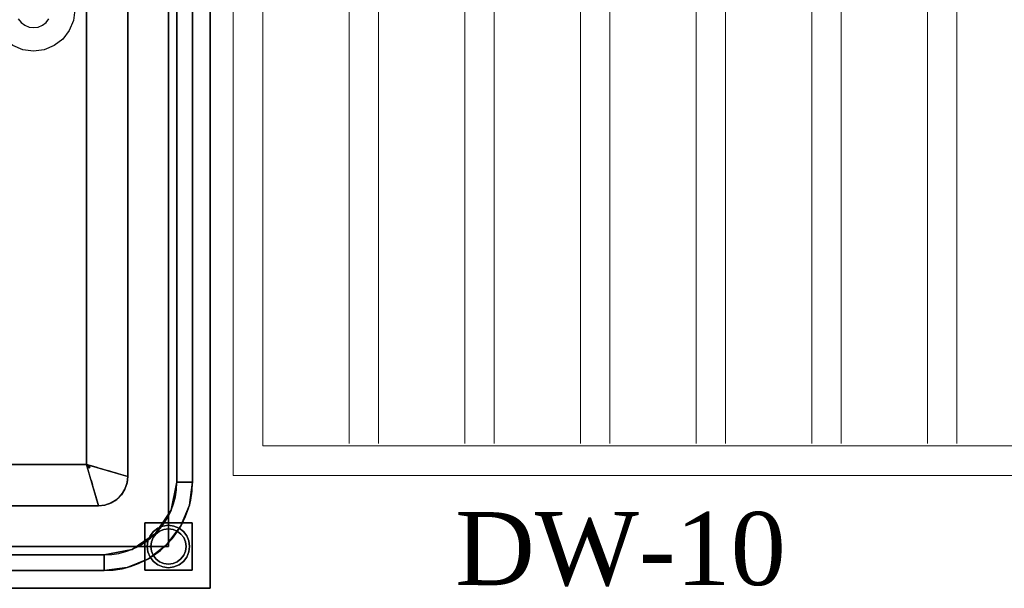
# Model space of a CAD drawing. Extents: x 3940905 to 4145695, y 925352 to 1109797.
# Tile 712 of 1056: x 4034492 to 4035328, y 1101361 to 1101843. Entities that reach past the tile are written whole.
import ezdxf

# ---------------------------------------------------------------- set-up
doc = ezdxf.new("R2010")
doc.units = 0
doc.header["$LTSCALE"] = 750
doc.header["$MEASUREMENT"] = 0
doc.layers.add('CKD Equipments', color=252, linetype='CONTINUOUS', lineweight=0)
doc.layers.add('PDF_A - TEXT', color=7, linetype='CONTINUOUS')
doc.styles.add('CKD_Dimension Text', font='BOOKOS.TTF')

msp = doc.modelspace()

# ---------------------------------------------------------------- linework, layer by layer
at = {"layer": 'CKD Equipments', "color": 4, "lineweight": -2, "ltscale": 0.2}
for p, q in [((4034653.69, 1102060.53, -7.61), (4034653.69, 1101360.53, -7.61)), ((4034625.29, 1101450.53, -7.61), (4034625.29, 1101950.53, -7.61)), ((4034638.57, 1101950.53, -7.61), (4034638.57, 1101450.53, -7.61)), ((4034583.69, 1101905.53, -7.61), (4034583.69, 1101455.53, -7.61)), ((4034548.69, 1101465.53, -7.61), (4034548.69, 1101895.53, -7.61)), ((4033758.69, 1101465.53, -7.61), (4034548.69, 1101465.53, -7.61)), ((4034558.69, 1101430.53, -7.61), (4033748.69, 1101430.53, -7.61)), ((4033743.69, 1101388.92, -7.61), (4034563.69, 1101388.92, -7.61)), ((4034563.69, 1101375.64, -7.61), (4033743.69, 1101375.64, -7.61)), ((4034653.69, 1101360.53, -7.61), (4033653.69, 1101360.53, -7.61))]:
    msp.add_line(p, q, dxfattribs=at)
at = {"layer": 'CKD Equipments'}
for p, q in [((4034673.17, 1101456.34, -7.61), (4034673.17, 1102056.34, -7.61)), ((4034698.17, 1101481.34, -7.61), (4034698.17, 1102031.34, -7.61)), ((4035398.17, 1101481.34, -7.61), (4034698.17, 1101481.34, -7.61)), ((4035423.17, 1101456.34, -7.61), (4034673.17, 1101456.34, -7.61))]:
    msp.add_line(p, q, dxfattribs=at)
at = {"layer": 'CKD Equipments', "color": 252, "true_color": 0x989898}
for p, q in [((4034771.47, 1102031.34, -7.61), (4034771.47, 1101483.42, -7.61)), ((4034771.47, 1101483.42, -7.61), (4034771.47, 1102031.34, -7.61)), ((4034771.47, 1102031.34, -7.61), (4034771.47, 1101483.42, -7.61)), ((4034771.47, 1102031.34, -7.61), (4034771.47, 1101483.93, -7.61)), ((4034771.47, 1101483.93, -7.61), (4034771.47, 1102031.34, -7.61)), ((4034771.47, 1102031.34, -7.61), (4034771.47, 1101483.93, -7.61)), ((4034796.4, 1102031.34, -7.61), (4034796.4, 1101483.42, -7.61)), ((4034796.4, 1102031.34, -7.61), (4034796.4, 1101483.42, -7.61)), ((4034796.4, 1102031.34, -7.61), (4034796.4, 1101483.93, -7.61)), ((4034796.4, 1102031.34, -7.61), (4034796.4, 1101483.93, -7.61)), ((4034869.7, 1102031.34, -7.61), (4034869.7, 1101483.42, -7.61)), ((4034869.7, 1101483.42, -7.61), (4034869.7, 1102031.34, -7.61)), ((4034869.7, 1102031.34, -7.61), (4034869.7, 1101483.42, -7.61)), ((4034869.7, 1102031.34, -7.61), (4034869.7, 1101483.93, -7.61)), ((4034869.7, 1101483.93, -7.61), (4034869.7, 1102031.34, -7.61)), ((4034869.7, 1102031.34, -7.61), (4034869.7, 1101483.93, -7.61)), ((4034894.63, 1102031.34, -7.61), (4034894.63, 1101483.42, -7.61)), ((4034894.63, 1102031.34, -7.61), (4034894.63, 1101483.42, -7.61)), ((4034894.63, 1102031.34, -7.61), (4034894.63, 1101483.93, -7.61)), ((4034894.63, 1102031.34, -7.61), (4034894.63, 1101483.93, -7.61)), ((4034967.93, 1102031.34, -7.61), (4034967.93, 1101483.42, -7.61)), ((4034967.93, 1101483.42, -7.61), (4034967.93, 1102031.34, -7.61)), ((4034967.93, 1102031.34, -7.61), (4034967.93, 1101483.42, -7.61)), ((4034967.93, 1102031.34, -7.61), (4034967.93, 1101483.93, -7.61)), ((4034967.93, 1101483.93, -7.61), (4034967.93, 1102031.34, -7.61)), ((4034967.93, 1102031.34, -7.61), (4034967.93, 1101483.93, -7.61)), ((4034992.86, 1102031.34, -7.61), (4034992.86, 1101483.42, -7.61)), ((4034992.86, 1102031.34, -7.61), (4034992.86, 1101483.42, -7.61)), ((4034992.86, 1102031.34, -7.61), (4034992.86, 1101483.93, -7.61)), ((4034992.86, 1102031.34, -7.61), (4034992.86, 1101483.93, -7.61)), ((4035066.17, 1102031.34, -7.61), (4035066.17, 1101483.42, -7.61)), ((4035066.17, 1101483.42, -7.61), (4035066.17, 1102031.34, -7.61)), ((4035066.17, 1102031.34, -7.61), (4035066.17, 1101483.42, -7.61)), ((4035066.17, 1102031.34, -7.61), (4035066.17, 1101483.93, -7.61)), ((4035066.17, 1101483.93, -7.61), (4035066.17, 1102031.34, -7.61)), ((4035066.17, 1102031.34, -7.61), (4035066.17, 1101483.93, -7.61)), ((4035091.1, 1102031.34, -7.61), (4035091.1, 1101483.42, -7.61)), ((4035091.1, 1102031.34, -7.61), (4035091.1, 1101483.42, -7.61)), ((4035091.1, 1102031.34, -7.61), (4035091.1, 1101483.93, -7.61)), ((4035091.1, 1102031.34, -7.61), (4035091.1, 1101483.93, -7.61)), ((4035164.4, 1102031.34, -7.61), (4035164.4, 1101483.42, -7.61)), ((4035164.4, 1101483.42, -7.61), (4035164.4, 1102031.34, -7.61)), ((4035164.4, 1102031.34, -7.61), (4035164.4, 1101483.42, -7.61)), ((4035164.4, 1102031.34, -7.61), (4035164.4, 1101483.93, -7.61)), ((4035164.4, 1101483.93, -7.61), (4035164.4, 1102031.34, -7.61)), ((4035164.4, 1102031.34, -7.61), (4035164.4, 1101483.93, -7.61)), ((4035189.33, 1102031.34, -7.61), (4035189.33, 1101483.42, -7.61)), ((4035189.33, 1102031.34, -7.61), (4035189.33, 1101483.42, -7.61)), ((4035189.33, 1102031.34, -7.61), (4035189.33, 1101483.93, -7.61)), ((4035189.33, 1102031.34, -7.61), (4035189.33, 1101483.93, -7.61)), ((4035262.63, 1102031.34, -7.61), (4035262.63, 1101483.42, -7.61)), ((4035262.63, 1101483.42, -7.61), (4035262.63, 1102031.34, -7.61)), ((4035262.63, 1102031.34, -7.61), (4035262.63, 1101483.42, -7.61)), ((4035262.63, 1102031.34, -7.61), (4035262.63, 1101483.93, -7.61)), ((4035262.63, 1101483.93, -7.61), (4035262.63, 1102031.34, -7.61)), ((4035262.63, 1102031.34, -7.61), (4035262.63, 1101483.93, -7.61)), ((4035287.56, 1102031.34, -7.61), (4035287.56, 1101483.42, -7.61)), ((4035287.56, 1102031.34, -7.61), (4035287.56, 1101483.42, -7.61)), ((4035287.56, 1102031.34, -7.61), (4035287.56, 1101483.93, -7.61)), ((4035287.56, 1102031.34, -7.61), (4035287.56, 1101483.93, -7.61))]:
    msp.add_line(p, q, dxfattribs=at)
at = {"layer": 'CKD Equipments', "color": 4, "lineweight": -2, "ltscale": 0.2}
for centre, radius in [((4034558.69, 1101455.53, -7.61), 25), ((4034563.69, 1101450.53, -7.61), 74.89), ((4034563.69, 1101450.53, -7.61), 61.61)]:
    msp.add_arc(centre, radius, 270, 0, dxfattribs=at)
for points, invisible_edges in [([(4034653.69, 1101360.53, 842.39), (4034618.19, 1101396.03, 842.39), (4034618.19, 1101950.53, 842.39), (4034653.69, 1102060.53, 842.39)], 5), ([(4034653.69, 1102037.53, 892.39), (4034653.69, 1101360.53, 892.39), (4034653.69, 1101360.53, 842.39), (4034653.69, 1102060.53, 842.39)], 8), ([(4034653.69, 1102037.53, 892.39), (4034638.57, 1101950.53, 892.39), (4034638.57, 1101450.53, 892.39), (4034653.69, 1101360.53, 892.39)], 5), ([(4034618.19, 1101396.03, 472.39), (4034514.29, 1101840.92, 472.39), (4034516.68, 1101844.03, 472.39), (4034618.19, 1101950.53, 472.39)], 5), ([(4034625.29, 1101950.53, 882.39), (4034583.06, 1101911.09, 882.39), (4034583.69, 1101905.53, 882.39), (4034625.29, 1101450.53, 882.39)], 5), ([(4034583.69, 1101905.53, 882.39), (4034583.69, 1101455.53, 882.39), (4034625.29, 1101450.53, 882.39)], 14), ([(4034548.69, 1101895.53, 512.39), (4034538.69, 1101851.53, 512.39), (4034537.49, 1101842.47, 512.39), (4034548.69, 1101465.53, 512.39)], 5), ([(4033689.19, 1101396.03, 472.39), (4034490.7, 1101844.03, 472.39), (4034493.08, 1101840.92, 472.39), (4034618.19, 1101396.03, 472.39)], 5), ([(4034537.49, 1101842.47, 512.39), (4034534, 1101834.03, 512.39), (4034548.69, 1101465.53, 512.39)], 14), ([(4034478.94, 1101826.78, 512.39), (4034473.37, 1101834.03, 512.39), (4033758.69, 1101465.53, 512.39), (4034548.69, 1101465.53, 512.39)], 10), ([(4034618.19, 1101396.03, 472.39), (4034493.08, 1101840.92, 472.39), (4034496.19, 1101838.54, 472.39)], 13), ([(4034618.19, 1101396.03, 472.39), (4034496.19, 1101838.54, 472.39), (4034499.8, 1101837.04, 472.39)], 13), ([(4034618.19, 1101396.03, 472.39), (4034499.8, 1101837.04, 472.39), (4034503.69, 1101836.53, 472.39)], 13), ([(4034507.57, 1101837.04, 472.39), (4034618.19, 1101396.03, 472.39), (4034503.69, 1101836.53, 472.39)], 3), ([(4034507.57, 1101837.04, 472.39), (4034511.19, 1101838.54, 472.39), (4034618.19, 1101396.03, 472.39)], 14), ([(4034511.19, 1101838.54, 472.39), (4034514.29, 1101840.92, 472.39), (4034618.19, 1101396.03, 472.39)], 14), ([(4034528.43, 1101826.78, 512.39), (4034548.69, 1101465.53, 512.39), (4034534, 1101834.03, 512.39)], 3), ([(4034486.19, 1101821.22, 512.39), (4034478.94, 1101826.78, 512.39), (4034548.69, 1101465.53, 512.39)], 14), ([(4034548.69, 1101465.53, 512.39), (4034528.43, 1101826.78, 512.39), (4034521.19, 1101821.22, 512.39)], 13), ([(4034494.63, 1101817.72, 512.39), (4034486.19, 1101821.22, 512.39), (4034548.69, 1101465.53, 512.39)], 14), ([(4034503.69, 1101816.53, 512.39), (4034494.63, 1101817.72, 512.39), (4034548.69, 1101465.53, 512.39)], 14), ([(4034512.74, 1101817.72, 512.39), (4034503.69, 1101816.53, 512.39), (4034548.69, 1101465.53, 512.39)], 14), ([(4034548.69, 1101465.53, 512.39), (4034521.19, 1101821.22, 512.39), (4034512.74, 1101817.72, 512.39)], 13), ([(4034551.03, 1101462.39, 549.65), (4034551.82, 1101463.18, 549.65), (4034548.69, 1101465.53, 512.39)], 1), ([(4034551.23, 1101464.29, 539.99), (4034552.71, 1101464.38, 554.89), (4034548.69, 1101465.53, 512.39)], 1), ([(4034548.69, 1101465.53, 512.39), (4034549.83, 1101461.51, 554.89), (4034549.92, 1101462.98, 539.99)], 2), ([(4034549.92, 1101462.98, 539.99), (4034551.03, 1101462.39, 549.65), (4034548.69, 1101465.53, 512.39)], 1), ([(4034551.82, 1101463.18, 549.65), (4034551.23, 1101464.29, 539.99), (4034548.69, 1101465.53, 512.39)], 1), ([(4034550.98, 1101457.49, 597.39), (4034552.29, 1101459.26, 582.08), (4034549.83, 1101461.51, 554.89)], 3), ([(4034556.73, 1101463.23, 597.39), (4034552.71, 1101464.38, 554.89), (4034554.95, 1101461.92, 582.08)], 14), ([(4034559.09, 1101462.55, 622.39), (4034556.73, 1101463.23, 597.39), (4034558.34, 1101459.04, 623.53)], 14), ([(4034559.09, 1101462.55, 622.39), (4034560.56, 1101457.8, 647.94), (4034561.46, 1101461.88, 647.39)], 3), ([(4034561.46, 1101461.88, 647.39), (4034560.56, 1101457.8, 647.94), (4034563.82, 1101461.2, 672.39)], 3), ([(4034562.63, 1101456.26, 672.39), (4034566.19, 1101460.53, 697.39), (4034563.82, 1101461.2, 672.39)], 13), ([(4034566.19, 1101460.53, 697.39), (4034566.27, 1101455.09, 709.1), (4034568.55, 1101459.85, 722.39)], 3), ([(4034569.43, 1101454.28, 740.78), (4034570.92, 1101459.18, 747.39), (4034568.55, 1101459.85, 722.39)], 13), ([(4034570.92, 1101459.18, 747.39), (4034569.43, 1101454.28, 740.78), (4034573.28, 1101458.5, 772.39)], 3), ([(4034573.41, 1101452.75, 782.64), (4034575.65, 1101457.82, 797.39), (4034573.28, 1101458.5, 772.39)], 13), ([(4034575.65, 1101457.82, 797.39), (4034575.7, 1101450.01, 812.71), (4034579.67, 1101456.68, 839.89)], 3), ([(4034550.98, 1101457.49, 597.39), (4034552.13, 1101453.47, 639.89), (4034553.16, 1101456.65, 609.13)], 14), ([(4034552.13, 1101453.47, 639.89), (4034552.71, 1101451.46, 661.14), (4034554.6, 1101454.17, 636.64)], 14), ([(4034552.71, 1101451.46, 661.14), (4034553.28, 1101449.45, 682.39), (4034555.75, 1101450.81, 671.76)], 14), ([(4034558.09, 1101448.9, 696.76), (4034553.28, 1101449.45, 682.39), (4034554.06, 1101446.73, 711.14)], 13), ([(4034583.69, 1101455.53, 882.39), (4034579.67, 1101456.68, 839.89), (4034580.26, 1101450.2, 854.8)], 14), ([(4034583.69, 1101455.53, 882.39), (4034580.26, 1101450.2, 854.8), (4034583.06, 1101449.97, 882.39)], 3), ([(4034583.06, 1101449.97, 882.39), (4034580.26, 1101450.2, 854.8), (4034581.21, 1101444.68, 882.39)], 3), ([(4034583.06, 1101449.97, 882.39), (4034581.21, 1101444.68, 882.39), (4034620.6, 1101426.95, 882.39), (4034625.29, 1101450.53, 882.39)], 10), ([(4034583.06, 1101449.97, 882.39), (4034625.29, 1101450.53, 882.39), (4034583.69, 1101455.53, 882.39)], 3), ([(4034622.95, 1101438.74, 882.39), (4034638.57, 1101450.53, 892.39), (4034625.29, 1101450.53, 882.39)], 1), ([(4034622.95, 1101438.74, 882.39), (4034636.02, 1101431.14, 892.39), (4034638.57, 1101450.53, 892.39)], 13), ([(4034638.57, 1101450.53, 892.39), (4034636.02, 1101431.14, 892.39), (4034653.69, 1101360.53, 892.39)], 14), ([(4034554.06, 1101446.73, 711.14), (4034554.83, 1101444.01, 739.89), (4034560.3, 1101445.65, 734.12)], 14), ([(4034555.61, 1101441.29, 768.64), (4034561.99, 1101442.51, 768.64), (4034554.83, 1101444.01, 739.89)], 3), ([(4034555.61, 1101441.29, 768.64), (4034556.39, 1101438.57, 797.39), (4034561.99, 1101442.51, 768.64)], 14), ([(4034574.28, 1101435.98, 882.39), (4034578.23, 1101439.94, 882.39), (4034576.72, 1101444.57, 845.14)], 14), ([(4034578.23, 1101439.94, 882.39), (4034581.21, 1101444.68, 882.39), (4034576.72, 1101444.57, 845.14)], 14), ([(4034620.6, 1101426.95, 882.39), (4034581.21, 1101444.68, 882.39), (4034578.23, 1101439.94, 882.39), (4034607.25, 1101406.96, 882.39)], 5), ([(4034556.39, 1101438.57, 797.39), (4034557.54, 1101434.55, 839.89), (4034564.21, 1101438.52, 812.7)], 14), ([(4034564.02, 1101433.95, 854.79), (4034557.54, 1101434.55, 839.89), (4034558.69, 1101430.53, 882.39)], 13), ([(4034558.69, 1101430.53, 882.39), (4034564.25, 1101431.15, 882.39), (4034564.02, 1101433.95, 854.79)], 14), ([(4034587.26, 1101393.61, 882.39), (4034569.54, 1101433, 882.39), (4034564.25, 1101431.15, 882.39), (4034563.69, 1101388.92, 882.39)], 5), ([(4034564.25, 1101431.15, 882.39), (4034569.54, 1101433, 882.39), (4034564.02, 1101433.95, 854.79)], 14), ([(4034569.54, 1101433, 882.39), (4034574.28, 1101435.98, 882.39), (4034569.64, 1101437.5, 845.14)], 14), ([(4034587.26, 1101393.61, 882.39), (4034607.25, 1101406.96, 882.39), (4034574.28, 1101435.98, 882.39), (4034569.54, 1101433, 882.39)], 10), ([(4034574.28, 1101435.98, 882.39), (4034607.25, 1101406.96, 882.39), (4034578.23, 1101439.94, 882.39)], 3), ([(4034622.95, 1101438.74, 882.39), (4034620.6, 1101426.95, 882.39), (4034636.02, 1101431.14, 892.39)], 14), ([(4033748.69, 1101430.53, 882.39), (4033743.13, 1101431.15, 882.39), (4033743.69, 1101388.92, 882.39), (4034563.69, 1101388.92, 882.39)], 10), ([(4034563.69, 1101388.92, 882.39), (4034564.25, 1101431.15, 882.39), (4034558.69, 1101430.53, 882.39), (4033748.69, 1101430.53, 882.39)], 9), ([(4034628.54, 1101413.08, 892.39), (4034620.6, 1101426.95, 882.39), (4034613.93, 1101416.96, 882.39)], 13), ([(4034628.54, 1101413.08, 892.39), (4034636.02, 1101431.14, 892.39), (4034620.6, 1101426.95, 882.39)], 14), ([(4034628.54, 1101413.08, 892.39), (4034653.69, 1101360.53, 892.39), (4034636.02, 1101431.14, 892.39)], 3), ([(4034607.25, 1101406.96, 882.39), (4034616.64, 1101397.57, 892.39), (4034613.93, 1101416.96, 882.39)], 3), ([(4034628.54, 1101413.08, 892.39), (4034613.93, 1101416.96, 882.39), (4034616.64, 1101397.57, 892.39)], 3), ([(4034635.57, 1101400.69, -2.61), (4034618.19, 1101414.03, -2.61), (4034613.53, 1101413.41, -2.61), (4034602.6, 1101405.03, -2.61)], 13), ([(4034630.91, 1101408.75, -7.61), (4034633.77, 1101405.03, -7.61), (4034602.6, 1101405.03, -7.61), (4034618.19, 1101414.03, -7.61)], 14), ([(4034602.6, 1101405.03, -7.61), (4034613.53, 1101413.41, -7.61), (4034618.19, 1101414.03, -7.61)], 13), ([(4034613.53, 1101413.41, -2.61), (4034609.19, 1101411.62, -2.61), (4034605.46, 1101408.75, -2.61), (4034602.6, 1101405.03, -2.61)], 8), ([(4034605.46, 1101408.75, -7.61), (4034609.19, 1101411.62, -7.61), (4034613.53, 1101413.41, -7.61), (4034602.6, 1101405.03, -7.61)], 4), ([(4034605.46, 1101408.75, -7.61), (4034602.6, 1101405.03, -7.61), (4034602.6, 1101405.03, -2.61), (4034605.46, 1101408.75, -2.61)], 10), ([(4034603.19, 1101396.03, -2.61), (4034603.7, 1101399.91, -2.61), (4034605.2, 1101403.53, -2.61), (4034618.19, 1101411.03, -2.61)], 12), ([(4034610.69, 1101409.02, -2.61), (4034614.3, 1101410.52, -2.61), (4034618.19, 1101411.03, -2.61), (4034605.2, 1101403.53, -2.61)], 12), ([(4034605.2, 1101403.53, 67.39), (4034610.69, 1101409.02, 67.39), (4034607.58, 1101406.63, 67.39)], 1), ([(4034610.69, 1101409.02, -2.61), (4034605.2, 1101403.53, -2.61), (4034607.58, 1101406.63, -2.61)], 1), ([(4034609.19, 1101411.62, -7.61), (4034605.46, 1101408.75, -7.61), (4034605.46, 1101408.75, -2.61), (4034609.19, 1101411.62, -2.61)], 10), ([(4034610.69, 1101409.02, 67.39), (4034610.69, 1101409.02, -2.61), (4034607.58, 1101406.63, -2.61), (4034607.58, 1101406.63, 67.39)], 5), ([(4034613.53, 1101413.41, -7.61), (4034609.19, 1101411.62, -7.61), (4034609.19, 1101411.62, -2.61), (4034613.53, 1101413.41, -2.61)], 10), ([(4034614.3, 1101410.52, 67.39), (4034610.69, 1101409.02, 67.39), (4034618.19, 1101411.03, 67.39)], 2), ([(4034614.3, 1101410.52, 67.39), (4034614.3, 1101410.52, -2.61), (4034610.69, 1101409.02, -2.61), (4034610.69, 1101409.02, 67.39)], 5), ([(4034618.19, 1101414.03, -7.61), (4034613.53, 1101413.41, -7.61), (4034613.53, 1101413.41, -2.61), (4034618.19, 1101414.03, -2.61)], 10), ([(4034614.3, 1101410.52, -2.61), (4034614.3, 1101410.52, 67.39), (4034618.19, 1101411.03, 67.39), (4034618.19, 1101411.03, -2.61)], 5), ([(4034653.69, 1101360.53, 892.39), (4034628.54, 1101413.08, 892.39), (4034616.64, 1101397.57, 892.39)], 13), ([(4034635.57, 1101400.69, -2.61), (4034633.77, 1101405.03, -2.61), (4034630.91, 1101408.75, -2.61), (4034618.19, 1101414.03, -2.61)], 12), ([(4034627.19, 1101411.62, -2.61), (4034622.84, 1101413.41, -2.61), (4034618.19, 1101414.03, -2.61), (4034630.91, 1101408.75, -2.61)], 4), ([(4034618.19, 1101414.03, -7.61), (4034622.84, 1101413.41, -7.61), (4034627.19, 1101411.62, -7.61), (4034630.91, 1101408.75, -7.61)], 8), ([(4034618.19, 1101414.03, -2.61), (4034622.84, 1101413.41, -2.61), (4034622.84, 1101413.41, -7.61), (4034618.19, 1101414.03, -7.61)], 10), ([(4034622.07, 1101410.52, 67.39), (4034618.19, 1101411.03, 67.39), (4034628.79, 1101406.63, 67.39), (4034625.69, 1101409.02, 67.39)], 2), ([(4034628.79, 1101406.63, -2.61), (4034618.19, 1101411.03, -2.61), (4034622.07, 1101410.52, -2.61), (4034625.69, 1101409.02, -2.61)], 1), ([(4034622.07, 1101410.52, 67.39), (4034622.07, 1101410.52, -2.61), (4034618.19, 1101411.03, -2.61), (4034618.19, 1101411.03, 67.39)], 5), ([(4034625.69, 1101409.02, 67.39), (4034625.69, 1101409.02, -2.61), (4034622.07, 1101410.52, -2.61), (4034622.07, 1101410.52, 67.39)], 5), ([(4034627.19, 1101411.62, -7.61), (4034622.84, 1101413.41, -7.61), (4034622.84, 1101413.41, -2.61), (4034627.19, 1101411.62, -2.61)], 10), ([(4034628.79, 1101406.63, 67.39), (4034628.79, 1101406.63, -2.61), (4034625.69, 1101409.02, -2.61), (4034625.69, 1101409.02, 67.39)], 5), ([(4034630.91, 1101408.75, -7.61), (4034627.19, 1101411.62, -7.61), (4034627.19, 1101411.62, -2.61), (4034630.91, 1101408.75, -2.61)], 10), ([(4034633.77, 1101405.03, -7.61), (4034630.91, 1101408.75, -7.61), (4034630.91, 1101408.75, -2.61), (4034633.77, 1101405.03, -2.61)], 10), ([(4034597.26, 1101400.29, 882.39), (4034587.26, 1101393.61, 882.39), (4034601.13, 1101385.67, 892.39)], 14), ([(4034597.26, 1101400.29, 882.39), (4034616.64, 1101397.57, 892.39), (4034607.25, 1101406.96, 882.39)], 3), ([(4034616.64, 1101397.57, 892.39), (4034597.26, 1101400.29, 882.39), (4034601.13, 1101385.67, 892.39)], 3), ([(4034602.6, 1101405.03, -2.61), (4034600.8, 1101400.69, -2.61), (4034600.19, 1101396.03, -2.61), (4034635.57, 1101400.69, -2.61)], 12), ([(4034602.6, 1101405.03, -7.61), (4034633.77, 1101405.03, -7.61), (4034600.8, 1101391.37, -7.61), (4034600.19, 1101396.03, -7.61)], 11), ([(4034602.6, 1101405.03, -7.61), (4034600.19, 1101396.03, -7.61), (4034600.8, 1101400.69, -7.61)], 1), ([(4034600.19, 1101396.03, -2.61), (4034635.57, 1101391.37, -2.61), (4034636.19, 1101396.03, -2.61), (4034635.57, 1101400.69, -2.61)], 9), ([(4034600.19, 1101396.03, -2.61), (4034600.8, 1101400.69, -2.61), (4034600.8, 1101400.69, -7.61), (4034600.19, 1101396.03, -7.61)], 2), ([(4034600.8, 1101391.37, -7.61), (4034633.77, 1101405.03, -7.61), (4034635.57, 1101400.69, -7.61), (4034635.57, 1101391.37, -7.61)], 13), ([(4034602.6, 1101405.03, -7.61), (4034600.8, 1101400.69, -7.61), (4034600.8, 1101400.69, -2.61), (4034602.6, 1101405.03, -2.61)], 10), ([(4034632.67, 1101399.91, 67.39), (4034631.18, 1101403.53, 67.39), (4034628.79, 1101406.63, 67.39), (4034603.19, 1101396.03, 67.39)], 12), ([(4034605.2, 1101403.53, 67.39), (4034603.7, 1101399.91, 67.39), (4034603.19, 1101396.03, 67.39), (4034628.79, 1101406.63, 67.39)], 12), ([(4034603.19, 1101396.03, 67.39), (4034603.7, 1101392.14, 67.39), (4034605.2, 1101388.53, 67.39), (4034632.67, 1101399.91, 67.39)], 12), ([(4034605.2, 1101388.53, -2.61), (4034603.19, 1101396.03, -2.61), (4034632.67, 1101399.91, -2.61), (4034607.58, 1101385.42, -2.61)], 7), ([(4034603.7, 1101399.91, 67.39), (4034603.7, 1101399.91, -2.61), (4034603.19, 1101396.03, -2.61), (4034603.19, 1101396.03, 67.39)], 1), ([(4034605.2, 1101403.53, 67.39), (4034605.2, 1101403.53, -2.61), (4034603.7, 1101399.91, -2.61), (4034603.7, 1101399.91, 67.39)], 5), ([(4034607.58, 1101406.63, 67.39), (4034607.58, 1101406.63, -2.61), (4034605.2, 1101403.53, -2.61), (4034605.2, 1101403.53, 67.39)], 5), ([(4034632.67, 1101399.91, 67.39), (4034605.2, 1101388.53, 67.39), (4034607.58, 1101385.42, 67.39), (4034633.19, 1101396.03, 67.39)], 5), ([(4034628.79, 1101406.63, -2.61), (4034631.18, 1101403.53, -2.61), (4034632.67, 1101399.91, -2.61)], 12), ([(4034628.79, 1101406.63, 67.39), (4034631.18, 1101403.53, 67.39), (4034631.18, 1101403.53, -2.61), (4034628.79, 1101406.63, -2.61)], 10), ([(4034631.18, 1101403.53, -2.61), (4034631.18, 1101403.53, 67.39), (4034632.67, 1101399.91, 67.39), (4034632.67, 1101399.91, -2.61)], 5), ([(4034633.19, 1101396.03, -2.61), (4034632.67, 1101392.14, -2.61), (4034632.67, 1101399.91, -2.61)], 2), ([(4034633.19, 1101396.03, -2.61), (4034632.67, 1101399.91, -2.61), (4034632.67, 1101399.91, 67.39), (4034633.19, 1101396.03, 67.39)], 2), ([(4034635.57, 1101400.69, -7.61), (4034633.77, 1101405.03, -7.61), (4034633.77, 1101405.03, -2.61), (4034635.57, 1101400.69, -2.61)], 10), ([(4034635.57, 1101391.37, -7.61), (4034635.57, 1101400.69, -7.61), (4034636.19, 1101396.03, -7.61)], 1), ([(4034636.19, 1101396.03, -7.61), (4034635.57, 1101400.69, -7.61), (4034635.57, 1101400.69, -2.61), (4034636.19, 1101396.03, -2.61)], 2), ([(4033689.19, 1101396.03, 842.39), (4034618.19, 1101396.03, 842.39), (4034653.69, 1101360.53, 842.39), (4033653.69, 1101360.53, 842.39)], 10), ([(4034583.07, 1101378.19, 892.39), (4034575.47, 1101391.26, 882.39), (4034563.69, 1101375.64, 892.39)], 3), ([(4034563.69, 1101388.92, 882.39), (4034563.69, 1101375.64, 892.39), (4034575.47, 1101391.26, 882.39)], 2), ([(4034583.07, 1101378.19, 892.39), (4034587.26, 1101393.61, 882.39), (4034575.47, 1101391.26, 882.39)], 13), ([(4034587.26, 1101393.61, 882.39), (4034583.07, 1101378.19, 892.39), (4034601.13, 1101385.67, 892.39)], 13), ([(4034635.57, 1101391.37, -2.61), (4034600.19, 1101396.03, -2.61), (4034600.8, 1101391.37, -2.61), (4034609.19, 1101380.44, -2.61)], 13), ([(4034600.19, 1101396.03, -7.61), (4034600.8, 1101391.37, -7.61), (4034600.8, 1101391.37, -2.61), (4034600.19, 1101396.03, -2.61)], 2), ([(4034602.6, 1101387.03, -2.61), (4034605.46, 1101383.3, -2.61), (4034609.19, 1101380.44, -2.61), (4034600.8, 1101391.37, -2.61)], 4), ([(4034627.19, 1101380.44, -7.61), (4034600.8, 1101391.37, -7.61), (4034635.57, 1101391.37, -7.61), (4034630.91, 1101383.3, -7.61)], 7), ([(4034600.8, 1101391.37, -7.61), (4034627.19, 1101380.44, -7.61), (4034622.84, 1101378.64, -7.61), (4034609.19, 1101380.44, -7.61)], 13), ([(4034609.19, 1101380.44, -7.61), (4034605.46, 1101383.3, -7.61), (4034602.6, 1101387.03, -7.61), (4034600.8, 1101391.37, -7.61)], 8), ([(4034600.8, 1101391.37, -7.61), (4034602.6, 1101387.03, -7.61), (4034602.6, 1101387.03, -2.61), (4034600.8, 1101391.37, -2.61)], 10), ([(4034616.64, 1101397.57, 892.39), (4034601.13, 1101385.67, 892.39), (4034653.69, 1101360.53, 892.39)], 14), ([(4034603.7, 1101392.14, -2.61), (4034603.19, 1101396.03, -2.61), (4034605.2, 1101388.53, -2.61)], 2), ([(4034603.19, 1101396.03, 67.39), (4034603.19, 1101396.03, -2.61), (4034603.7, 1101392.14, -2.61), (4034603.7, 1101392.14, 67.39)], 4), ([(4034603.7, 1101392.14, 67.39), (4034603.7, 1101392.14, -2.61), (4034605.2, 1101388.53, -2.61), (4034605.2, 1101388.53, 67.39)], 5), ([(4034607.58, 1101385.42, 67.39), (4034622.07, 1101381.54, 67.39), (4034625.69, 1101383.04, 67.39), (4034633.19, 1101396.03, 67.39)], 13), ([(4034609.19, 1101380.44, -2.61), (4034622.84, 1101378.64, -2.61), (4034627.19, 1101380.44, -2.61), (4034635.57, 1101391.37, -2.61)], 13), ([(4034625.69, 1101383.04, -2.61), (4034622.07, 1101381.54, -2.61), (4034632.67, 1101392.14, -2.61), (4034628.79, 1101385.42, -2.61)], 6), ([(4034632.67, 1101392.14, 67.39), (4034633.19, 1101396.03, 67.39), (4034625.69, 1101383.04, 67.39), (4034631.18, 1101388.53, 67.39)], 6), ([(4034635.57, 1101391.37, -2.61), (4034627.19, 1101380.44, -2.61), (4034630.91, 1101383.3, -2.61), (4034633.77, 1101387.03, -2.61)], 1), ([(4034628.79, 1101385.42, -2.61), (4034632.67, 1101392.14, -2.61), (4034631.18, 1101388.53, -2.61)], 1), ([(4034630.91, 1101383.3, -7.61), (4034635.57, 1101391.37, -7.61), (4034633.77, 1101387.03, -7.61)], 1), ([(4034631.18, 1101388.53, 67.39), (4034631.18, 1101388.53, -2.61), (4034632.67, 1101392.14, -2.61), (4034632.67, 1101392.14, 67.39)], 5), ([(4034632.67, 1101392.14, 67.39), (4034632.67, 1101392.14, -2.61), (4034633.19, 1101396.03, -2.61), (4034633.19, 1101396.03, 67.39)], 1), ([(4034633.77, 1101387.03, -7.61), (4034635.57, 1101391.37, -7.61), (4034635.57, 1101391.37, -2.61), (4034633.77, 1101387.03, -2.61)], 10), ([(4034636.19, 1101396.03, -2.61), (4034635.57, 1101391.37, -2.61), (4034635.57, 1101391.37, -7.61), (4034636.19, 1101396.03, -7.61)], 2), ([(4034601.13, 1101385.67, 892.39), (4034583.07, 1101378.19, 892.39), (4034653.69, 1101360.53, 892.39)], 14), ([(4034602.6, 1101387.03, -7.61), (4034605.46, 1101383.3, -7.61), (4034605.46, 1101383.3, -2.61), (4034602.6, 1101387.03, -2.61)], 10), ([(4034605.2, 1101388.53, 67.39), (4034605.2, 1101388.53, -2.61), (4034607.58, 1101385.42, -2.61), (4034607.58, 1101385.42, 67.39)], 5), ([(4034605.46, 1101383.3, -7.61), (4034609.19, 1101380.44, -7.61), (4034609.19, 1101380.44, -2.61), (4034605.46, 1101383.3, -2.61)], 10), ([(4034610.69, 1101383.04, 67.39), (4034614.3, 1101381.54, 67.39), (4034618.19, 1101381.03, 67.39), (4034607.58, 1101385.42, 67.39)], 4), ([(4034622.07, 1101381.54, 67.39), (4034607.58, 1101385.42, 67.39), (4034618.19, 1101381.03, 67.39)], 3), ([(4034618.19, 1101381.03, -2.61), (4034614.3, 1101381.54, -2.61), (4034610.69, 1101383.04, -2.61), (4034607.58, 1101385.42, -2.61)], 8), ([(4034618.19, 1101381.03, -2.61), (4034607.58, 1101385.42, -2.61), (4034622.07, 1101381.54, -2.61)], 3), ([(4034607.58, 1101385.42, 67.39), (4034607.58, 1101385.42, -2.61), (4034610.69, 1101383.04, -2.61), (4034610.69, 1101383.04, 67.39)], 5), ([(4034610.69, 1101383.04, 67.39), (4034610.69, 1101383.04, -2.61), (4034614.3, 1101381.54, -2.61), (4034614.3, 1101381.54, 67.39)], 5), ([(4034622.07, 1101381.54, 67.39), (4034622.07, 1101381.54, -2.61), (4034625.69, 1101383.04, -2.61), (4034625.69, 1101383.04, 67.39)], 5), ([(4034631.18, 1101388.53, 67.39), (4034625.69, 1101383.04, 67.39), (4034628.79, 1101385.42, 67.39)], 1), ([(4034625.69, 1101383.04, 67.39), (4034625.69, 1101383.04, -2.61), (4034628.79, 1101385.42, -2.61), (4034628.79, 1101385.42, 67.39)], 5), ([(4034627.19, 1101380.44, -7.61), (4034630.91, 1101383.3, -7.61), (4034630.91, 1101383.3, -2.61), (4034627.19, 1101380.44, -2.61)], 10), ([(4034628.79, 1101385.42, 67.39), (4034628.79, 1101385.42, -2.61), (4034631.18, 1101388.53, -2.61), (4034631.18, 1101388.53, 67.39)], 5), ([(4034630.91, 1101383.3, -7.61), (4034633.77, 1101387.03, -7.61), (4034633.77, 1101387.03, -2.61), (4034630.91, 1101383.3, -2.61)], 10), ([(4034653.69, 1101360.53, 892.39), (4034563.69, 1101375.64, 892.39), (4033743.69, 1101375.64, 892.39), (4033653.69, 1101360.53, 892.39)], 5), ([(4034583.07, 1101378.19, 892.39), (4034563.69, 1101375.64, 892.39), (4034653.69, 1101360.53, 892.39)], 14), ([(4034609.19, 1101380.44, -2.61), (4034613.53, 1101378.64, -2.61), (4034618.19, 1101378.03, -2.61), (4034622.84, 1101378.64, -2.61)], 8), ([(4034618.19, 1101378.03, -7.61), (4034613.53, 1101378.64, -7.61), (4034609.19, 1101380.44, -7.61), (4034622.84, 1101378.64, -7.61)], 4), ([(4034609.19, 1101380.44, -7.61), (4034613.53, 1101378.64, -7.61), (4034613.53, 1101378.64, -2.61), (4034609.19, 1101380.44, -2.61)], 10), ([(4034618.19, 1101378.03, -2.61), (4034613.53, 1101378.64, -2.61), (4034613.53, 1101378.64, -7.61), (4034618.19, 1101378.03, -7.61)], 10), ([(4034614.3, 1101381.54, 67.39), (4034614.3, 1101381.54, -2.61), (4034618.19, 1101381.03, -2.61), (4034618.19, 1101381.03, 67.39)], 5), ([(4034622.07, 1101381.54, -2.61), (4034622.07, 1101381.54, 67.39), (4034618.19, 1101381.03, 67.39), (4034618.19, 1101381.03, -2.61)], 5), ([(4034618.19, 1101378.03, -7.61), (4034622.84, 1101378.64, -7.61), (4034622.84, 1101378.64, -2.61), (4034618.19, 1101378.03, -2.61)], 10), ([(4034622.84, 1101378.64, -7.61), (4034627.19, 1101380.44, -7.61), (4034627.19, 1101380.44, -2.61), (4034622.84, 1101378.64, -2.61)], 10)]:
    msp.add_3dface(points, dxfattribs=dict(at, invisible_edges=invisible_edges))
for points in [[(4034618.19, 1101950.53, 472.39), (4034618.19, 1101950.53, 842.39), (4034618.19, 1101396.03, 842.39), (4034618.19, 1101396.03, 472.39)], [(4034625.29, 1101450.53, 882.39), (4034638.57, 1101450.53, 892.39), (4034638.57, 1101950.53, 892.39), (4034625.29, 1101950.53, 882.39)], [(4034548.69, 1101465.53, 512.39), (4034583.69, 1101455.53, 882.39), (4034583.69, 1101905.53, 882.39), (4034548.69, 1101895.53, 512.39)], [(4033758.69, 1101465.53, 512.39), (4033748.69, 1101430.53, 882.39), (4034558.69, 1101430.53, 882.39), (4034548.69, 1101465.53, 512.39)], [(4034598.19, 1101416.03, 842.39), (4034598.19, 1101376.03, 842.39), (4034638.19, 1101376.03, 842.39), (4034638.19, 1101416.03, 842.39)], [(4034638.19, 1101376.03, 67.39), (4034598.19, 1101376.03, 67.39), (4034598.19, 1101416.03, 67.39), (4034638.19, 1101416.03, 67.39)], [(4034638.19, 1101416.03, 842.39), (4034638.19, 1101416.03, 67.39), (4034598.19, 1101416.03, 67.39), (4034598.19, 1101416.03, 842.39)], [(4034598.19, 1101416.03, 842.39), (4034598.19, 1101416.03, 67.39), (4034598.19, 1101376.03, 67.39), (4034598.19, 1101376.03, 842.39)], [(4034638.19, 1101376.03, 842.39), (4034638.19, 1101376.03, 67.39), (4034638.19, 1101416.03, 67.39), (4034638.19, 1101416.03, 842.39)], [(4034618.19, 1101396.03, 472.39), (4034618.19, 1101396.03, 842.39), (4033689.19, 1101396.03, 842.39), (4033689.19, 1101396.03, 472.39)], [(4033743.69, 1101388.92, 882.39), (4033743.69, 1101375.64, 892.39), (4034563.69, 1101375.64, 892.39), (4034563.69, 1101388.92, 882.39)], [(4034598.19, 1101376.03, 842.39), (4034598.19, 1101376.03, 67.39), (4034638.19, 1101376.03, 67.39), (4034638.19, 1101376.03, 842.39)], [(4034653.69, 1101360.53, 892.39), (4033653.69, 1101360.53, 892.39), (4033653.69, 1101360.53, 842.39), (4034653.69, 1101360.53, 842.39)]]:
    msp.add_3dface(points, dxfattribs=at)

# ---------------------------------------------------------------- texts
at = {"layer": 'PDF_A - TEXT', "insert": (4034861.64, 1101425.23, -7.61), "char_height": 61.963, "width": 784.9726, "attachment_point": 1, "style": 'CKD_Dimension Text'}
msp.add_mtext('DW-10', dxfattribs=at)

doc.saveas('drawing.dxf')
